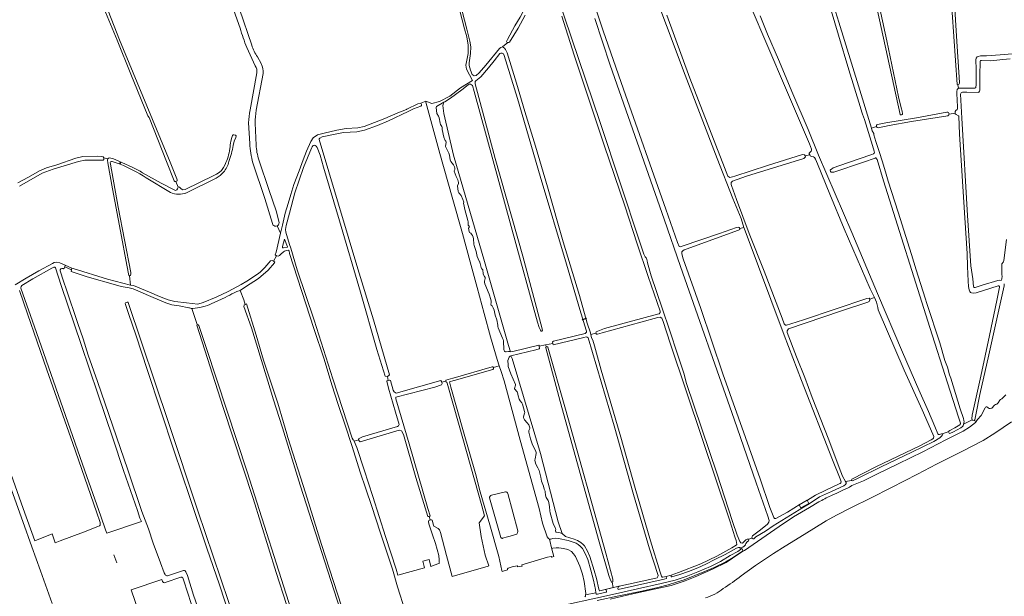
# Model space of a CAD drawing. Header units: metres. Extents: x 209813 to 223847, y 571801 to 587119.
# Tile 591 of 656: x 219607 to 220606, y 580251 to 580837. Entities that reach past the tile are written whole.
import ezdxf

# ---------------------------------------------------------------- set-up
doc = ezdxf.new("R2010")
doc.units = ezdxf.units.M
for name, color, linetype, lineweight in [('B-RO-GK-BESCHOEIING-G', 8, 'GK-BESCHOEIING', 0), ('B-RO-GR-GRAS-GV', 8, 'Continuous', 0), ('B-RO-KW-KUNSTWERK_DEK-GV', 8, 'Continuous', 0), ('B-RO-KW-KUNSTWERK_STUW-GV', 8, 'Continuous', 0), ('B-RO-OG-TERREIN_CULTUURSCHEIDING-GV', 8, 'Continuous', 0), ('B-RO-OG-TERREIN_ONBEGROEID-GV', 8, 'Continuous', 0), ('B-RO-OG-WATER_GREPPEL-GV', 8, 'Continuous', 0), ('B-RO-OG-WEG-GV', 8, 'Continuous', 0), ('B-RO-VH-ONVERHARD-GV', 8, 'Continuous', 0)]:
    doc.layers.add(name, color=color, linetype=linetype, lineweight=lineweight)
doc.linetypes.add('GK-BESCHOEIING', pattern='A,30,-5,[1,NLCS.shx,S=1,R=0,X=0,Y=0],-5', length=40)

msp = doc.modelspace()

# ---------------------------------------------------------------- linework, layer by layer
at = {"layer": 'B-RO-GK-BESCHOEIING-G', "flags": 128}
msp.add_lwpolyline([(219702.776, 580293.263), (219705.563, 580285.113)], dxfattribs=at)
at = {"layer": 'B-RO-GR-GRAS-GV', "flags": 128}
for points in [[(220559.16, 580770.489), (220558.541, 580770.85), (220551.727, 580868.685), (220549.151, 580911.344), (220547.221, 580942.258), (220543.3, 581007.913), (220541.123, 581036.824), (220541.213, 581037.223), (220541.666, 581037.549), (220542.356, 581037.573)], [(219830.894, 580828.094), (219819.408, 580860.526), (219808.588, 580893.143), (219802.196, 580911.846)], [(220180.148, 580882.704), (220199.292, 580825.156), (220219.717, 580765.961), (220262.745, 580644.366), (220274.574, 580610.425), (220276.526, 580606.421), (220277.435, 580606.071), (220279.549, 580606.663), (220317.313, 580619.598), (220334.694, 580625.683), (220336.292, 580625.871), (220337.226, 580625.544), (220337.967, 580624.632), (220342.14, 580625.676), (220339.164, 580634.73), (220330.962, 580655.103), (220315.099, 580695.775), (220282.52, 580780.22), (220244.731, 580881.483)], [(220554.034, 580881.345), (220557.862, 580819.95), (220560.901, 580772.962), (220560.863, 580772.014), (220560.377, 580770.715), (220559.16, 580770.489), (220559.869, 580766.957), (220575.277, 580767.054), (220576.374, 580767.133), (220577.445, 580767.715), (220577.918, 580770.763), (220577.674, 580786.379), (220577.584, 580795.98), (220577.836, 580797.666), (220578.707, 580798.903), (220579.985, 580799.365), (220582.3, 580799.788), (220588.196, 580799.883), (220602.042, 580800.854), (220614.465, 580801.896)], [(220047.709, 580870.551), (220048.552, 580870.614), (220049.317, 580870.412), (220049.952, 580869.566), (220053.444, 580855.913), (220060.958, 580827.02), (220063.816, 580814.955), (220064.874, 580809.135), (220064.557, 580802.15), (220063.393, 580792.836), (220063.393, 580789.979), (220064.557, 580785.322), (220066.356, 580780.983), (220068.155, 580779.607), (220070.378, 580779.925), (220073.553, 580782.676), (220080.22, 580790.296), (220094.084, 580807.335), (220095.354, 580808.5), (220097.069, 580808.95)], [(220102.535, 580813.326), (220101.493, 580813.897), (220101.175, 580814.638), (220102.128, 580816.437), (220109.748, 580830.301), (220114.933, 580839.086), (220117.371, 580843.653), (220123.921, 580858.773), (220130.385, 580876.339), (220131.126, 580877.715), (220132.29, 580878.138), (220133.281, 580877.798)], [(220358.566, 580840.597), (220366.183, 580821.81), (220377.106, 580796.295), (220391.678, 580761.403), (220407.198, 580724.968), (220417.927, 580699.212), (220451.677, 580620.62), (220477.796, 580558.476), (220503.154, 580498.832), (220519.756, 580460.816), (220529.569, 580438.595), (220535.919, 580423.308), (220539.066, 580415.885), (220539.585, 580415.255), (220540.468, 580415.326), (220542.489, 580416.049), (220543.526, 580416.009), (220550.017, 580418.434), (220550.181, 580418.726), (220550.944, 580419.28), (220556.146, 580422.262), (220561.065, 580425.213), (220561.672, 580425.703), (220561.952, 580426.085), (220562.055, 580426.575), (220562.028, 580426.993), (220559.824, 580433), (220548.7, 580467.926), (220530.749, 580523.961), (220483.824, 580672.958), (220477.259, 580694.52), (220476.776, 580695.474), (220476.351, 580696.002), (220475.98, 580696.214), (220475.681, 580696.226), (220475.191, 580696.104), (220463.441, 580691.94), (220433.519, 580681.853), (220431.813, 580681.645), (220430.483, 580681.674), (220429.832, 580682.593), (220429.765, 580683.674), (220430.25, 580684.386), (220430.872, 580684.956), (220432.816, 580686.078), (220447.174, 580691.221), (220471.985, 580699.655), (220473.472, 580700.417), (220474.353, 580701.126), (220474.477, 580701.69), (220474.26, 580703.269), (220472.719, 580708.839), (220464.509, 580735.233), (220462.312, 580740.631), (220461.919, 580742.862), (220460.224, 580748.315), (220448.695, 580785.748), (220438.075, 580820.86), (220423.241, 580871.423)], [(219871.905, 580619.974), (219873.924, 580627.828), (219876.655, 580640.146), (219879.565, 580649.946), (219882.21, 580659.195), (219885.423, 580669.354), (219890.742, 580683.081), (219894.74, 580694.387), (219898.256, 580703.067), (219902.624, 580712.927), (219905.016, 580716.797), (219909.322, 580719.623), (219916.227, 580721.345), (219929.075, 580724.493), (219938.542, 580726.039), (219950.264, 580726.975), (219956.791, 580728.315), (219962.623, 580730.64), (219977.78, 580736.331), (219990.955, 580741.989), (219999.493, 580745.509), (220000, 580745.816), (220011.147, 580751.226), (220014.072, 580751.951), (220019.246, 580754.052), (220025.467, 580751.42), (220033.064, 580753.408), (220043.642, 580759.048), (220054.369, 580767.347), (220066.532, 580775.028), (220060.527, 580786.559), (220059.875, 580790.472), (220062.191, 580802.367), (220062.118, 580810.663), (220060.961, 580819.376), (220058.646, 580827.515), (220056.258, 580836.436), (220049.965, 580860.592)], [(220152.591, 580861.662), (220196.064, 580732.17), (220216.916, 580669.849), (220236.255, 580611.819), (220240.562, 580598.599), (220242.003, 580595.876), (220242.739, 580594.846), (220243.515, 580593.15), (220243.896, 580591.615), (220244.133, 580589.54), (220248.087, 580576.384), (220259.191, 580543.733), (220266.867, 580520.657), (220274.652, 580496.864), (220281.134, 580477.78), (220283.774, 580467.032), (220314.492, 580376.101), (220330.604, 580326.878), (220335.217, 580313.098), (220337.908, 580306.57), (220339.105, 580305.258), (220340.517, 580305.004), (220344.058, 580308.258), (220345.453, 580309.214), (220346.592, 580309.21)], [(219694.396, 580851.686), (219708.382, 580816.277), (219759.669, 580691.923), (219766.614, 580674.857), (219766.932, 580673.984), (219766.892, 580673.111), (219766.297, 580672.555), (219765.671, 580672.39), (219767.835, 580666.473), (219768.7, 580666.734), (219769.674, 580666.273), (219771.066, 580664.839), (219772.807, 580663.689), (219775.074, 580664.25), (219803.966, 580678.322), (219806.808, 580679.766), (219809.457, 580681.54), (219811.738, 580683.627), (219813.958, 580686.675), (219815.51, 580689.617)], [(219835.74, 580848.971), (219830.313, 580847.183), (219842.542, 580810.718)], [(220263.764, 580841.141), (220287.349, 580777.39), (220322.251, 580686.671), (220325.828, 580677.731), (220327.646, 580676.509), (220330.439, 580676.903), (220332.804, 580677.768), (220365.99, 580688.659), (220401.621, 580699.58), (220403.565, 580699.539), (220404.111, 580698.366), (220408.857, 580699.461), (220408.322, 580700.562), (220408.247, 580701.144), (220410.32, 580702.96), (220410.771, 580703.997), (220410.731, 580705.035), (220408.696, 580710.525), (220384.445, 580767.572), (220348.401, 580851.46)], [(220433.311, 580850.333), (220438.299, 580834.188), (220458.546, 580769.501), (220471.624, 580726.576), (220476.715, 580728.256), (220476.542, 580728.881), (220476.578, 580729.443), (220476.994, 580729.862), (220477.671, 580730.075), (220486.13, 580731.776), (220517.14, 580737.094), (220547.956, 580742.624), (220549.136, 580742.613), (220549.716, 580742.287), (220550.17, 580741.707), (220550.387, 580740.837), (220556.383, 580741.852), (220556.365, 580742.541), (220556.564, 580743.23), (220557.217, 580744.281), (220558.576, 580745.278), (220558.963, 580746.186), (220559.018, 580748.299), (220558.192, 580761.787), (220558.209, 580763.624), (220558.376, 580765.726), (220559.869, 580766.957)], [(219765.671, 580672.39), (219765.027, 580672.158), (219764.471, 580672.277), (219763.995, 580672.952), (219756.097, 580692.597), (219738.344, 580737.258), (219737.151, 580739.112), (219719.887, 580781.38), (219705.864, 580815.974), (219692.371, 580848.452)], [(220119.917, 580841.212), (220112.892, 580828.178), (220104.169, 580813.774), (220103.437, 580813.333), (220102.535, 580813.326), (220097.069, 580808.95), (220098.953, 580807.653), (220100.223, 580806.489), (220101.916, 580803.102), (220111.335, 580772.093), (220119.696, 580743.518), (220130.597, 580708.064), (220142.645, 580666.79), (220158.53, 580611.053), (220175.274, 580556.439), (220183.064, 580528.589), (220186.496, 580518.564), (220186.63, 580516.826), (220191.864, 580518.2), (220192.221, 580519.773), (220200.664, 580522.851), (220254.398, 580537.476), (220256.062, 580538.064), (220257.019, 580539.278), (220256.963, 580540.656), (220244.901, 580575.723), (220233.682, 580608.972), (220221.181, 580647.427), (220200.26, 580709.253), (220182.292, 580763.022), (220169.759, 580800.766), (220157.142, 580840.294)], [(220346.592, 580309.21), (220350.586, 580309.929), (220350.264, 580311.101), (220350.679, 580312.274), (220358.884, 580318.696), (220366.012, 580324.393), (220367.518, 580326.449), (220367.733, 580328.144), (220366.224, 580332.287), (220354.42, 580366.268), (220332.138, 580431.027), (220277.648, 580585.886), (220261.21, 580634.138), (220206.299, 580790.474), (220190.619, 580837.962)], [(219846.203, 580789.912), (219837.628, 580808.469)], [(219848.264, 580798.766), (219852.069, 580791.989)], [(220148.227, 580507.85), (220147.752, 580509.611), (220148.825, 580510.25), (220180.992, 580518.032), (220182.375, 580519.227), (220182.441, 580520.149), (220182.092, 580521.351), (220175.411, 580542.294), (220162.117, 580588.305), (220135.403, 580677.558), (220112.205, 580756.521), (220098.933, 580800.42), (220097.991, 580802.124), (220096.774, 580802.488), (220095.405, 580802.645), (220094.457, 580802.143), (220088.689, 580794.791), (220082.955, 580787.676), (220075.069, 580778.618), (220070.162, 580774.549), (220069.393, 580773.801), (220069.215, 580771.461), (220072.927, 580757.699), (220089.742, 580695.822), (220117.629, 580596.411), (220137.442, 580522.797), (220137.71, 580520.864), (220137.258, 580520.315), (220136.432, 580520.4), (220135.567, 580521.199), (220134.198, 580523.966), (220132.522, 580529.332), (220128.077, 580545.239), (220111.652, 580605.769), (220068.337, 580763.673), (220066.505, 580769.782), (220064.578, 580771.222), (220063.361, 580771.064), (220062.289, 580770.449), (220055.723, 580765.364), (220044.211, 580756.899), (220038.4, 580753.298), (220037.488, 580752.897), (220036.504, 580749.406), (220037.632, 580741.256), (220047.286, 580699.13), (220078.755, 580590.932), (220103.203, 580505.677), (220105.297, 580499.398), (220107.718, 580499.482), (220133.929, 580505.98), (220134.146, 580505.798), (220134.433, 580505.07)], [(220612.445, 580796.817), (220604.85, 580796.236), (220592.65, 580794.966), (220583.152, 580795.201), (220582.264, 580795.038), (220581.793, 580794.44), (220581.558, 580779.612), (220581.432, 580764.966), (220581.07, 580763.914), (220580.599, 580763.153), (220579.928, 580762.645), (220568.327, 580763.025), (220563.777, 580763.025), (220562.472, 580762.3), (220561.977, 580760.953), (220563.178, 580736.587), (220568.977, 580637.872), (220572.317, 580586.615), (220574.446, 580573.4), (220575.208, 580565.751), (220575.39, 580564.99), (220575.68, 580564.718), (220576.695, 580564.681), (220583.981, 580567.165), (220599.806, 580571.861), (220601.981, 580571.988), (220603.123, 580571.862), (220603.914, 580573.023), (220604.031, 580576.491), (220603.759, 580577.234), (220603.831, 580587.911), (220604.012, 580588.599), (220605.607, 580590.593), (220605.897, 580592.225), (220608.759, 580613.27)], [(219840.884, 580744.989), (219847.725, 580782.603)], [(219854.026, 580781.831), (219847.027, 580744.653)], [(220014.072, 580751.951), (220014.843, 580750.668), (220014.898, 580749.488), (220014.211, 580748.875), (220006.594, 580745.98), (220001.427, 580743.445), (219981.444, 580733.896), (219970.318, 580729.14), (219956.866, 580724.319), (219949.121, 580722.89), (219942.471, 580722.49), (219935.817, 580721.921), (219929.079, 580720.549), (219913.961, 580717.522), (219911.523, 580716.416), (219911.133, 580715.668), (219911.101, 580714.952), (219950.163, 580583.684), (219966.268, 580531.87), (219982.241, 580476.106), (219981.57, 580475.168), (219980.401, 580474.348)], [(220093.864, 580484.931), (220091.796, 580491.375), (220084.832, 580514.66), (220078.486, 580538.322), (220071.523, 580564.596), (220064.311, 580590.722), (220056.506, 580619.417), (220046.099, 580656.237), (220033.424, 580700.626), (220019.149, 580753.015), (220018.988, 580753.95)], [(220037.488, 580752.897), (220030.091, 580748.517), (220029.705, 580747.578), (220030.46, 580741.342), (220032.074, 580738.813), (220032.822, 580736.852), (220033.764, 580731.448), (220034.227, 580730.304), (220035.446, 580728.285), (220035.749, 580727.577), (220035.853, 580726.834), (220035.841, 580725.058), (220037.602, 580717.494), (220038.597, 580714.517), (220039.045, 580713.88), (220039.622, 580713.35), (220039.887, 580712.407), (220039.901, 580711.755), (220039.389, 580708.262), (220039.386, 580707.918), (220042.62, 580701.086), (220043.332, 580699.216), (220043.952, 580694.394), (220044.521, 580692.742), (220047.304, 580689.1), (220048.252, 580687.319), (220048.768, 580685.903), (220048.742, 580684.617), (220048.116, 580683.172), (220048.058, 580682.665), (220049.98, 580677.454), (220051.661, 580674.146), (220052.158, 580672.567), (220052.294, 580671.262), (220052.288, 580670.338), (220051.528, 580667.808), (220052.07, 580662.08), (220052.714, 580660.826), (220054.96, 580658.149), (220056.781, 580654.152), (220057.704, 580651.157), (220057.571, 580650.343), (220059.332, 580642.651), (220059.713, 580640.058), (220062, 580632.581), (220062.228, 580631.366), (220062.133, 580628.07), (220063.212, 580626.849), (220063.443, 580626.177), (220063.314, 580625.78), (220062.803, 580625.24), (220062.673, 580624.769), (220063.284, 580621.36), (220063.515, 580620.634), (220064.796, 580619.865), (220065.695, 580618.917), (220066.591, 580617.426), (220067.268, 580615.664), (220067.692, 580614.104), (220068.11, 580608.721), (220068.354, 580607.379), (220070.234, 580601.227), (220071.214, 580596.185), (220073.374, 580591.262), (220073.841, 580590.661), (220074.237, 580590.278), (220075.824, 580583.765), (220076.003, 580583.474), (220076.778, 580582.907), (220076.957, 580582.652), (220077.509, 580578.374), (220077.597, 580578.029), (220078.941, 580575.793), (220079.423, 580574.793), (220079.417, 580573.924), (220078.836, 580570.921), (220078.793, 580569.961), (220079.236, 580568.455), (220083.621, 580557.757), (220085.325, 580552.493), (220085.55, 580550.898), (220085.577, 580549.43), (220085.363, 580547.276), (220085.577, 580546.768), (220086.441, 580545.911), (220087.679, 580544.055), (220088.46, 580541.713), (220089.549, 580536.58), (220091.364, 580531.713), (220092.433, 580526.272), (220092.406, 580524.932), (220092.634, 580523.808), (220097.164, 580513.091), (220097.844, 580511.764), (220098.215, 580510.367), (220098.571, 580501.236), (220098.98, 580500.146), (220099.52, 580499.581), (220100.025, 580499.306), (220100.732, 580499.356), (220103.307, 580499.755), (220104.176, 580499.75), (220105.297, 580499.398)], [(220471.624, 580726.576), (220471.845, 580724.911), (220472.195, 580723.742), (220473.809, 580721.176), (220473.929, 580719.607), (220476.091, 580712.776), (220477.58, 580707.71), (220479.5, 580702.68), (220482.845, 580692.241), (220486.319, 580679.8), (220488.585, 580672.546), (220498.702, 580641.291), (220512.221, 580598.22), (220516.914, 580582.662), (220525.892, 580553.728), (220527.64, 580548.373), (220540.849, 580508.347), (220546.015, 580490.35), (220548.7, 580483.84), (220550.859, 580475.996), (220552.141, 580472.448), (220561.643, 580441.3), (220564.986, 580431.59), (220565.396, 580429.634), (220565.49, 580428.106), (220565.06, 580425.836), (220573.681, 580430.207), (220573.481, 580431.113), (220573.771, 580435.137), (220582.595, 580474.654), (220591.275, 580515.82), (220598.649, 580551.312), (220601.53, 580564.998), (220601.512, 580565.542), (220601.313, 580566.013), (220600.896, 580566.43), (220600.207, 580566.485), (220577.858, 580559.377), (220575.048, 580558.851), (220573.018, 580559.069), (220571.985, 580559.685), (220571.35, 580560.682), (220570.806, 580562.204), (220570.171, 580565.558), (220569.537, 580570.996), (220568.973, 580585.823), (220568.699, 580599.128), (220566.29, 580635.526), (220560.987, 580720.43), (220560.123, 580738.503), (220559.737, 580739.007), (220557.38, 580740.239), (220556.637, 580741.037), (220556.383, 580741.852)], [(220550.387, 580740.837), (220549.988, 580739.912), (220549.176, 580739.148), (220512.26, 580733.164), (220489.647, 580729.046), (220478.227, 580726.906), (220477.212, 580727.069), (220476.904, 580727.576), (220476.715, 580728.256)], [(219840.49, 580710.843), (219839.422, 580731.901)], [(219845.899, 580731.567), (219846.976, 580709.303)], [(219821.319, 580713.153), (219822.281, 580716.942), (219823.173, 580718.959), (219823.735, 580719.582), (219824.569, 580719.669), (219825.983, 580719.457), (219826.878, 580718.726), (219826.43, 580717.005), (219824.781, 580713.139), (219823.694, 580708.823)], [(219951.144, 580409.834), (219951.041, 580410.259), (219951.005, 580411.02), (219954.985, 580412.973), (219990.405, 580423.565), (219991.564, 580424.267), (219991.972, 580424.871), (219992.149, 580425.642), (219988.483, 580438.066), (219981.472, 580462.293), (219979.8, 580469.658), (219979.801, 580469.857), (219980.219, 580470.017), (219980.998, 580470.216), (219980.401, 580474.348), (219978.081, 580474.528), (219969.681, 580501.65), (219952.84, 580559.825), (219931.576, 580632.304), (219915.389, 580686.871), (219911.959, 580698.947), (219909.056, 580706.826), (219908.016, 580708.09), (219906.958, 580708.945), (219905.908, 580709.113), (219904.917, 580709.002), (219903.998, 580707.645), (219903.367, 580706.011), (219895.052, 580686.403), (219886.39, 580660.647), (219880.935, 580640.295), (219877.592, 580627.715), (219876.938, 580623.446), (219877.137, 580620.913), (219881.064, 580608.166), (219882.412, 580604.428), (219888.814, 580582.548), (219905.887, 580531.525), (219924.939, 580471.872), (219944.492, 580411.768), (219945.6, 580410.057), (219946.169, 580409.533), (219946.691, 580408.412)], [(220474.464, 580554.608), (220474.158, 580555.33), (220470.14, 580563.188), (220444, 580624.223), (220429.386, 580659.347), (220416.897, 580690.274), (220414.748, 580695.063), (220413.815, 580696.701), (220412.725, 580697.393), (220410.596, 580697.856), (220409.458, 580698.228), (220408.857, 580699.461)], [(219605.157, 580671.074), (219615.933, 580676.839), (219627.147, 580683.204), (219634.388, 580686.019), (219644.872, 580689.319), (219664.16, 580696.141), (219671.023, 580697.574), (219686.106, 580697.894), (219690.414, 580697.759), (219691.847, 580697.341), (219692.369, 580696.321)], [(219660.031, 580584.39), (219661.272, 580583.961), (219696.159, 580573.221), (219719.652, 580567.062), (219718.628, 580576.515), (219717.714, 580576.831), (219715.65, 580587.229), (219709.221, 580621.836), (219701.125, 580664.858), (219696.442, 580691.29), (219696.163, 580693.95), (219696.204, 580694.624), (219696.67, 580695.434), (219692.369, 580696.321), (219692.387, 580694.633), (219691.725, 580693.971), (219685.111, 580694.104), (219673.204, 580693.971), (219666.722, 580692.781), (219640.925, 580684.843), (219629.813, 580680.61), (219606.794, 580667.513)], [(219696.67, 580695.434), (219697.35, 580696.12), (219698.313, 580696.18), (219702.182, 580695.231), (219710.85, 580691.726), (219721.34, 580686.72)], [(219708.878, 580689.947), (219703.115, 580692.065), (219700.921, 580692.685), (219700.106, 580692.655), (219699.356, 580692.335), (219698.938, 580691.527), (219699.073, 580689.847), (219706.964, 580646.158), (219719.882, 580579.844), (219719.963, 580578.609), (219719.93, 580577.874), (219719.678, 580577.268), (219719.22, 580576.798), (219718.628, 580576.515)], [(219863.592, 580629.667), (219855.991, 580655.014), (219843.857, 580691.371)], [(219849.741, 580694.424), (219860.112, 580663.319), (219867.214, 580642.618), (219870.263, 580630.774)], [(220404.111, 580698.366), (220404.58, 580697.357), (220402.933, 580695.582), (220344.847, 580677.597), (220330.369, 580672.755), (220329.015, 580671.157), (220329.149, 580669.419), (220329.427, 580668.244), (220334.686, 580654.055), (220347.58, 580619.543), (220362.763, 580581.156), (220380.891, 580533.476), (220382.982, 580527.83), (220384.172, 580526.352), (220385.329, 580526.252), (220389.755, 580527.592), (220402.714, 580531.886), (220466.683, 580553.493), (220469.206, 580553.686), (220469.724, 580552.796)], [(219731.871, 580681.222), (219750.709, 580670.66), (219763.05, 580664.053), (219765.2, 580663.284), (219766.566, 580663.802), (219767.179, 580664.698), (219767.436, 580665.954), (219767.835, 580666.473)], [(219759.98, 580661.257), (219735.597, 580676.173)], [(219806.539, 580675.807), (219775.548, 580660.581)], [(219867.708, 580596.891), (219866.467, 580597.714), (219867.448, 580600.595), (219871.905, 580619.974), (219868.317, 580627.231)], [(220337.967, 580624.632), (220337.949, 580623.708), (220336.624, 580622.748), (220309.423, 580613.055), (220284.546, 580603.872), (220281.462, 580602.827), (220280.168, 580602.032), (220279.163, 580600.797), (220279.246, 580598.991), (220280.452, 580593.717), (220298.289, 580543.299), (220320.759, 580476.942), (220343.634, 580412.18), (220358.524, 580370.484), (220368.295, 580341.358), (220372.555, 580331.017), (220373.227, 580330.183), (220374.453, 580329.995), (220386.312, 580336.612), (220399.277, 580344.679), (220406.736, 580348.804), (220414.84, 580353.768), (220425.205, 580358.865), (220438.831, 580365.111), (220439.754, 580365.577), (220440.501, 580366.281), (220440.805, 580367.137), (220440.549, 580368.325), (220439.915, 580370.256), (220432.033, 580389.735), (220400.381, 580470.285), (220383.025, 580516.323), (220343.317, 580622.3), (220342.14, 580625.676)], [(219998.459, 580236.217), (219990.49, 580260.787), (219985.303, 580278.544), (219980.413, 580293.697), (219972.755, 580316.099), (219964.481, 580342.24), (219958.352, 580360.042), (219952.61, 580377.214), (219944.573, 580403.231), (219937.023, 580425.688), (219930.148, 580445.727), (219923.89, 580465.627), (219915.934, 580492.022), (219905.664, 580522.996), (219880.957, 580599.062), (219880.397, 580601.863), (219879.497, 580602.426), (219877.731, 580602.175), (219875.66, 580601.51), (219874.661, 580600.939), (219871.948, 580598.667), (219870.617, 580597.184), (219869.252, 580596.469), (219867.708, 580596.891), (219864.574, 580591.419), (219865.761, 580590.776), (219865.927, 580590.434), (219865.939, 580590.247), (219865.582, 580589.659), (219859.361, 580582.257), (219849.576, 580573.69), (219836.251, 580565.364), (219830.829, 580561.665)], [(219602.62, 580567.226), (219613.733, 580573.973), (219626.512, 580581.435), (219640.389, 580588.966), (219641.99, 580589.928), (219644.213, 580590.245), (219647.705, 580589.61), (219653.314, 580587.235)], [(219719.652, 580567.062), (219722.587, 580566.708), (219738.933, 580559.749), (219749.124, 580555.338), (219757.656, 580552.15), (219764.532, 580550.458), (219776.343, 580549.098), (219787.791, 580547.858), (219793.196, 580549.423), (219806.494, 580554.851), (219818.656, 580560.481), (219831.751, 580567.626), (219837.53, 580571.16), (219848.346, 580578.19), (219851.143, 580580.253), (219855.962, 580584.862), (219859.949, 580589.608), (219861.51, 580591.804), (219863.154, 580592.237), (219864.574, 580591.419)], [(219608.126, 580564.365), (219608.19, 580564.017), (219623.982, 580519.112), (219673.257, 580378.612), (219689.306, 580332.451), (219694.257, 580318.362), (219695.393, 580315.012), (219730.632, 580326.913), (219729.122, 580330.27), (219726.516, 580338.231), (219712.534, 580378.655), (219701.767, 580411.52), (219686.508, 580456.787), (219669.446, 580506.604), (219649.246, 580566.629), (219643.409, 580584.775)], [(219641.829, 580585.327), (219639.843, 580584.275), (219620.43, 580573.502), (219609.213, 580566.705)], [(219648.174, 580581.488), (219651.648, 580571.036), (219654.637, 580562.159), (219658.621, 580550.183), (219661.533, 580541.265), (219666.041, 580528.151), (219671.517, 580512.401), (219676.649, 580496.037), (219685.981, 580469.225), (219716.671, 580379.313), (219730.974, 580337.145), (219737.789, 580319.494), (219742.63, 580304.962), (219749.933, 580285.006), (219753.846, 580274.899), (219754.725, 580273.058)], [(219652.788, 580585.623), (219652.216, 580583.994)], [(219778.718, 580544.153), (219768.908, 580546.174), (219761.588, 580547.098), (219755.27, 580549.135), (219740.314, 580555.412), (219722.157, 580563.396), (219718.064, 580564.336), (219709.974, 580565.539), (219704.436, 580567.421), (219675.492, 580575.479), (219659.278, 580580.912), (219659.645, 580582.608)], [(219588.075, 580404.596), (219610.569, 580340.228), (219622.381, 580307.443), (219640.119, 580314.538), (219642.955, 580305.322), (219648.112, 580307.505), (219671.816, 580316.242), (219686.429, 580321.948), (219687.93, 580322.496), (219688.73, 580323.211), (219688.821, 580326.145), (219684.971, 580336.852), (219660.931, 580406.042), (219634.495, 580481.195), (219614.944, 580537.968), (219606.777, 580561.437)], [(219834.599, 580545.36), (219834.895, 580546.762), (219835.754, 580547.525), (219834.524, 580552.279), (219830.829, 580561.665), (219829.927, 580561.255)], [(220606.382, 580568.343), (220606.135, 580566.486), (220590.593, 580496.171), (220581.666, 580456.017), (220577.389, 580435.286), (220576.454, 580430.228), (220575.825, 580429.493), (220577.849, 580428.646), (220579.21, 580430.628), (220582.83, 580434.67), (220586.854, 580442.388), (220587.443, 580442.959), (220587.939, 580443.35), (220588.684, 580443.429), (220589.297, 580443.202), (220590.371, 580442.241), (220591.072, 580441.885), (220591.853, 580441.909), (220593.654, 580442.225), (220596.294, 580445.085), (220597.519, 580445.719), (220598.889, 580446.278), (220599.977, 580447.385), (220601.746, 580450.241), (220602.39, 580450.793), (220604.001, 580451.711), (220607.911, 580455.748)], [(219838.008, 580176.661), (219809.807, 580262.67), (219796.947, 580299.784), (219779.475, 580352.215), (219763.814, 580398.479), (219749.942, 580440.375), (219736.74, 580480.438), (219724.803, 580516.476), (219717.768, 580537.233), (219714.264, 580548.287), (219714.452, 580549.057), (219715.152, 580549.533), (219716.047, 580549.757), (219716.718, 580549.673), (219717.176, 580549.293), (219758.062, 580427.378), (219787.966, 580337.861), (219818.936, 580245.709), (219840.783, 580177.788)], [(219815.674, 580554.554), (219804.43, 580549.301)], [(219795.372, 580545.632), (219790.016, 580544.276), (219782.844, 580543.284), (219781.948, 580543.318), (219785.129, 580533.232), (219787.308, 580526.932), (219788.091, 580526.809), (219788.931, 580526.216), (219796.582, 580502.572), (219837.983, 580377.564), (219884.994, 580229.953), (219895.347, 580198.385)], [(219938.699, 580216.785), (219935.366, 580228.102), (219891.73, 580363.912), (219873.752, 580422.14), (219864.448, 580451.732), (219862.579, 580457.451), (219842.215, 580523.68), (219834.599, 580545.36)], [(219835.754, 580547.525), (219836.661, 580547.764), (219837.413, 580548.047), (219847.21, 580516.148), (219854.666, 580490.888), (219869.108, 580447.066), (219874.901, 580427.484), (219878.188, 580415.912), (219879.251, 580412.163), (219897.18, 580355.977), (219913.436, 580303.686), (219933.84, 580240.911), (219940.841, 580217.448)], [(220186.63, 580516.826), (220187.352, 580513.424), (220188.668, 580511.063), (220190.525, 580505.499), (220192.456, 580497.914), (220197.128, 580480.763), (220217.068, 580412.506), (220231.744, 580360.928), (220247.258, 580307.437), (220257.258, 580275.525), (220258.474, 580271.508), (220259.186, 580270.479), (220259.778, 580270.452), (220263.177, 580271.127), (220268.366, 580272.551), (220275.611, 580275.351), (220298.228, 580283.878), (220314.513, 580291.935), (220329.764, 580300.181), (220334.343, 580302.795), (220334.754, 580303.488), (220334.348, 580307.587), (220333.002, 580311.349), (220327.769, 580327.648), (220299.571, 580411.417), (220267.261, 580507.995), (220260.176, 580529.977), (220259.623, 580531.9), (220258.792, 580533.432), (220257.152, 580534.409), (220254.728, 580534.306), (220237.543, 580529.398), (220198.081, 580518.746), (220193.525, 580517.175), (220192.58, 580517.242), (220191.864, 580518.2)], [(219893.158, 580197.449), (219888.427, 580210.083), (219867.28, 580275.265), (219843.93, 580350.391), (219813.686, 580442.866), (219786.924, 580526.462), (219787.308, 580526.932)], [(220140.605, 580506.314), (220134.433, 580505.07), (220134.603, 580502.819), (220134.31, 580502.276), (220131.037, 580501.203), (220105.622, 580495.277), (220106.787, 580492.468), (220135.753, 580396.138), (220153.557, 580326.781), (220157.502, 580314.826), (220160.944, 580311.653), (220169.948, 580309.148), (220173.326, 580307.767), (220176.427, 580305.682), (220179.076, 580303.527), (220180.154, 580302.27), (220183.36, 580296.76), (220185.751, 580291.347), (220190.168, 580277.171), (220192.325, 580269.241), (220194.86, 580258.176), (220195.466, 580256.741), (220195.863, 580256.518), (220209.531, 580259.881)], [(220208.285, 580265.265), (220207.959, 580265.039), (220206.576, 580267.474), (220205.136, 580272.308), (220195.276, 580306.254), (220155.482, 580448.767), (220140.938, 580503.257), (220140.873, 580503.9), (220141.585, 580504.437)], [(220105.622, 580495.277), (220104.933, 580494.91), (220103.804, 580493.885), (220102.44, 580490.344), (220102.413, 580489.095), (220102.766, 580487.589), (220102.867, 580486.538), (220102.799, 580484.365), (220105.648, 580477.028), (220110.268, 580466.22), (220110.371, 580465.332), (220109.39, 580462.114), (220109.406, 580461.842), (220111.94, 580458.801), (220112.224, 580457.984), (220113.034, 580454.464), (220114.01, 580451.343), (220114.994, 580449.543), (220116.647, 580447.485), (220117.524, 580446.012), (220119.56, 580438.772), (220119.607, 580437.684), (220119.548, 580436.978), (220118.753, 580434.538), (220118.507, 580432.928), (220118.643, 580431.695), (220119.341, 580430.368), (220122.272, 580427.197), (220123.653, 580425.033), (220124.527, 580423.035), (220124.774, 580422), (220124.788, 580421.421), (220123.924, 580419.452), (220123.81, 580418.62), (220123.913, 580417.84), (220125.444, 580411.019), (220127.413, 580404.739), (220130.492, 580399.267), (220131.274, 580396.979), (220131.268, 580396.092), (220130.092, 580390.756), (220129.992, 580389.344), (220130.288, 580387.531), (220130.869, 580385.1), (220132.909, 580381.355), (220134.232, 580378.738), (220134.587, 580377.54), (220135.819, 580372.152), (220136.571, 580368.054), (220137.869, 580364.477), (220138.818, 580362.804), (220139.306, 580359.812), (220139.573, 580359.104), (220140.289, 580357.795), (220140.518, 580356.816), (220140.681, 580354.116), (220141.014, 580352.447), (220141.442, 580351.376), (220143.322, 580348.157), (220143.945, 580346.432), (220144.912, 580341.988), (220145.155, 580337.766), (220145.432, 580335.772), (220148.404, 580325.029), (220151.033, 580319.922), (220151.318, 580319.25), (220151.001, 580317.821), (220151.032, 580317.06), (220151.263, 580316.407), (220151.659, 580316.005), (220155.604, 580315.49), (220157.502, 580314.826)], [(220039.567, 580469.493), (220039.402, 580470.414), (220046.635, 580472.433), (220047.05, 580472.698), (220086.694, 580484.134), (220087.191, 580484.112), (220087.712, 580483.723), (220087.97, 580483.281)], [(220144.62, 580309.099), (220143.718, 580309.721), (220142.462, 580311.432), (220137.698, 580325.157), (220134.428, 580340.031), (220115.108, 580409.46), (220098.612, 580469.892), (220095.612, 580479.485), (220093.864, 580484.931), (220087.97, 580483.281), (220088.091, 580482.826), (220088.074, 580482.331), (220087.879, 580481.988), (220087.235, 580481.356), (220047.937, 580470.309), (220047.531, 580470.233), (220043.3, 580468.767), (220044.594, 580463.583), (220057.622, 580417.987), (220069.519, 580375.692), (220074.318, 580357.136), (220084.104, 580323.668), (220093.233, 580291.392), (220096.458, 580277.344), (220096.75, 580276.245), (220102.049, 580277.937), (220102.037, 580278.408), (220102.07, 580278.834), (220102.148, 580279.001), (220102.393, 580279.334), (220102.776, 580279.636), (220106.953, 580280.871), (220111.814, 580281.95), (220112.163, 580281.887), (220112.299, 580281.718), (220112.447, 580281.032), (220117.078, 580281.731), (220116.747, 580282.556), (220116.765, 580282.876), (220116.979, 580283.057), (220119.037, 580283.728), (220142.727, 580290.616), (220146.551, 580291.412), (220146.961, 580291.242), (220147.293, 580290.814), (220149.107, 580291.3), (220147.066, 580298.989)], [(219980.998, 580470.216), (219982.36, 580470.565), (219982.74, 580470.562), (219983.419, 580470.116), (219986.28, 580460.363), (219987.177, 580458.557), (219989.322, 580457.451), (220034.654, 580470.323), (220035.669, 580468.491)], [(220023.67, 580328.804), (220025.046, 580328.74), (220025.641, 580328.247), (220027.075, 580323.347), (220027.467, 580322.367), (220031.647, 580319.873), (220032.986, 580318.531), (220034.183, 580315.653), (220040.267, 580292.585), (220045.889, 580271.087), (220082.533, 580281.671), (220083.063, 580281.935), (220079.491, 580292.651), (220075.522, 580311.701), (220073.405, 580325.724), (220078.722, 580332.652), (220076.014, 580342.873), (220053.084, 580424.599), (220040.978, 580467.52), (220040.566, 580468.369), (220039.761, 580468.405), (220039.567, 580469.493), (220035.669, 580468.491), (220035.736, 580466.986), (220035.068, 580465.737), (220028.497, 580463.295), (219988.925, 580453.34), (219988.697, 580453.174), (219988.665, 580452.728), (219988.934, 580451.465), (220002.477, 580405.727), (220021.455, 580340.313), (220023.548, 580332.807), (220023.332, 580332.483), (220022.553, 580332.226)], [(220613.687, 580428.173), (220596.818, 580416.634), (220584.988, 580409.32), (220563.213, 580397.999), (220551.151, 580392.027), (220537.399, 580385.057), (220518.423, 580374.919), (220491.98, 580361.371), (220470.679, 580350.633), (220451.354, 580341.118), (220436.045, 580333.328), (220425.428, 580327.689), (220403.091, 580313.705), (220384.086, 580302.051), (220371.994, 580294.459), (220353.98, 580282.17), (220339.408, 580271.859)], [(219639.928, 580243.769), (219628.056, 580277.042), (219619.313, 580301.188), (219610.192, 580326.977), (219596.962, 580363.947)], [(220095.416, 580310.809), (220084.02, 580350.909)], [(220085.986, 580353.677), (220100.042, 580356.999)], [(220102.419, 580355.348), (220112.488, 580317.418)], [(220111.49, 580314.129), (220104.772, 580311.981), (220102.207, 580311.418), (220097.144, 580309.91)], [(219757.051, 580271.731), (219762.085, 580273.362), (219772.354, 580277.029)], [(219775.802, 580276.042), (219777.265, 580272.255), (219783.557, 580252.304), (219789.765, 580233.776), (219797.708, 580210.459), (219805.533, 580184.403), (219813.981, 580158.962), (219815.549, 580154.009), (219815.995, 580153.575), (219820.85, 580155.193), (219840.387, 580162.77), (219844.965, 580164.603), (219849.089, 580165.788), (219896.857, 580183.272), (219899.463, 580184.075)]]:
    msp.add_lwpolyline(points, dxfattribs=at)
for points in [[(220500.968, 580740.017), (220500.632, 580740.144), (220500.511, 580740.283), (220474.985, 580858.39), (220463.275, 580915.185), (220439.688, 581024.708), (220439.814, 581025.143), (220440.376, 581025.469), (220441.862, 581025.614), (220442.442, 581025.451), (220442.928, 581025.088), (220466.341, 580915.154), (220469.561, 580897.342), (220472.345, 580884.191), (220487.244, 580815.259), (220499.019, 580758.427), (220501.838, 580746.989), (220502.696, 580743.66), (220502.987, 580741.026), (220502.952, 580740.643), (220502.72, 580740.4), (220502.093, 580740.144), (220501.734, 580740.063)], [(219660.031, 580584.39), (219653.314, 580587.235), (219652.788, 580585.623), (219659.645, 580582.608)], [(220445.287, 580367.7), (220451.367, 580368.671), (220451.528, 580370.121), (220476.083, 580382.431), (220520.484, 580403.923), (220532.064, 580409.951), (220533.821, 580410.942), (220534.479, 580411.618), (220534.673, 580413.394), (220533.952, 580415.534), (220522.948, 580440.284), (220504.707, 580480.596), (220478.481, 580541.987), (220478.058, 580544.332), (220476.565, 580549.649), (220474.464, 580554.608), (220469.724, 580552.796), (220470.042, 580552.248), (220469.271, 580550.433), (220467.999, 580549.59), (220440.188, 580540.565), (220387.473, 580522.809), (220385.833, 580520.654), (220385.939, 580518.823), (220395.501, 580494.062), (220403.873, 580473.098), (220411.334, 580452.883), (220428.157, 580409.858), (220438.688, 580381.912), (220442.28, 580372.931)], [(220184.125, 580513.406), (220183.047, 580514.214), (220181.893, 580514.386), (220179.618, 580513.92), (220148.645, 580506.297), (220148.227, 580507.85), (220140.605, 580506.314), (220141.585, 580504.437), (220142.703, 580504.505), (220143.107, 580503.988), (220161.079, 580440.968), (220201.997, 580294.987), (220209.206, 580268.445), (220209.188, 580267.023), (220208.89, 580265.684), (220208.285, 580265.265), (220209.531, 580259.881), (220217.109, 580261.774), (220243.696, 580267.368), (220254.01, 580269.862), (220254.873, 580271.103), (220254.951, 580272.286), (220254.805, 580273.241), (220246.122, 580299.187), (220230.119, 580354.431), (220210.252, 580424.275)], [(219994.59, 580419.214), (219992.065, 580419.635), (219952.721, 580408.063), (219951.321, 580409.108), (219951.144, 580409.834), (219946.691, 580408.412), (219949.349, 580402.295), (219956.59, 580379.57), (219965.338, 580352.46), (219978.286, 580311.849), (219989.177, 580278.687), (219990.844, 580272.609), (220017.9, 580279.784), (220016.278, 580286.797), (220022.714, 580288.285), (220024.307, 580281.398), (220033.068, 580284.618), (220032.753, 580285.398), (220032.811, 580285.636), (220032.97, 580288.072), (220032.602, 580292.478), (220029.218, 580304.755), (220026.085, 580313.338), (220022.375, 580324.755), (220022.065, 580327.112), (220022.234, 580328.107), (220023.67, 580328.804), (220022.553, 580332.226), (220021.771, 580331.968), (220021.427, 580331.934), (220021.169, 580332.069), (220009.254, 580371.803), (219996.704, 580415.408)], [(220181.564, 580253.967), (220181.35, 580252.43), (220191.873, 580254.618), (220191.63, 580257.998), (220189.356, 580267.487), (220186.797, 580277.629), (220183.697, 580288.3), (220180.663, 580295.13), (220178.102, 580299.495), (220175.962, 580301.827), (220173.818, 580303.544), (220171.689, 580304.88), (220163.846, 580307.595), (220154.025, 580309.797), (220151.291, 580309.978), (220148.282, 580309.6), (220146.105, 580309.125), (220144.62, 580309.099), (220147.066, 580298.989), (220147.196, 580299.423), (220148.069, 580299.924), (220151.513, 580300.264), (220154.102, 580300.192), (220158.844, 580299.618), (220163.329, 580298.501), (220167.082, 580296.357), (220169.133, 580294.17), (220171.162, 580291.53), (220175.716, 580281.737), (220178.196, 580273.371), (220180.05, 580266.041)], [(219751.439, 580268.067), (219720.261, 580257.502), (219762.601, 580134.367), (219764.266, 580134.246), (219764.551, 580134.701), (219771.703, 580138.083), (219792.866, 580146.489), (219811.232, 580152.37), (219812.022, 580152.939), (219812.182, 580153.212), (219812.031, 580153.898), (219794.534, 580203.403), (219780.962, 580243.844), (219773.553, 580266.718), (219772.565, 580269.658), (219772.071, 580270.178), (219771.689, 580270.392), (219771.345, 580270.425), (219770.748, 580270.328), (219754.694, 580264.995), (219753.791, 580264.859), (219753.119, 580265.088), (219752.516, 580265.643), (219752.114, 580266.091)]]:
    msp.add_lwpolyline(points, close=True, dxfattribs=at)
at = {"layer": 'B-RO-GR-GRAS-GV'}
for points in [[(219837.628, 580808.469, -0.0313827), (219830.894, 580828.094)], [(219842.542, 580810.718, 0.0492129), (219848.264, 580798.766)], [(219847.725, 580782.603, 0.1882192), (219846.203, 580789.912)], [(219852.069, 580791.989, -0.1369001), (219854.026, 580781.831)], [(219839.422, 580731.901, -0.0513695), (219840.884, 580744.989)], [(219847.027, 580744.653, 0.0346731), (219845.899, 580731.567)], [(219823.694, 580708.823, -0.045439), (219819.453, 580692.617)], [(219820.474, 580705.68, -0.0221145), (219821.319, 580713.153)], [(219843.857, 580691.371, -0.0638272), (219840.49, 580710.843)], [(219846.976, 580709.303, 0.0605499), (219849.741, 580694.424)], [(219815.51, 580689.617, 0.071359), (219820.474, 580705.68)], [(219735.597, 580676.173, 0.0333431), (219708.878, 580689.947)], [(219819.453, 580692.617, -0.1113463), (219813.799, 580681.708)], [(219721.34, 580686.72, -0.0129855), (219731.871, 580681.222)], [(219813.799, 580681.708, -0.0780099), (219806.539, 580675.807)], [(219643.409, 580584.775, 0.2860929), (219641.829, 580585.327)], [(219648.849, 580583.44, 0.2962682), (219648.174, 580581.488)], [(219651.108, 580583.829, 0.1634546), (219648.849, 580583.44)], [(219652.216, 580583.994, -0.298567), (219651.108, 580583.829)], [(219609.213, 580566.705, 0.1411658), (219608.126, 580564.365)], [(219824.81, 580559.319, 0.0157159), (219815.674, 580554.554)], [(219829.927, 580561.255, 0.0759681), (219824.81, 580559.319)], [(219804.43, 580549.301, -0.0097468), (219795.372, 580545.632)], [(219781.948, 580543.318, -0.0857879), (219778.718, 580544.153)], [(220084.02, 580350.909, -0.4368975), (220085.986, 580353.677)], [(220100.042, 580356.999, -0.4185751), (220102.419, 580355.348)], [(220097.144, 580309.91, -0.4165472), (220095.416, 580310.809)], [(220112.488, 580317.418, -0.2426995), (220111.49, 580314.129)], [(219754.725, 580273.058, 0.3502087), (219757.051, 580271.731)], [(219772.354, 580277.029, -0.3952891), (219775.802, 580276.042)], [(220339.408, 580271.859, -0.0246391), (220321.041, 580258.886)], [(220321.041, 580258.886, -0.1091978), (220303.118, 580249.576)]]:
    msp.add_lwpolyline(points, format="xyb", dxfattribs=at)
for centre, radius, start, end in [((219768.605, 580680.295), 20.9, 245.626305, 292.208476), ((219866.914, 580630.309), 3.383, 190.945478, 6.692989)]:
    msp.add_arc(centre, radius, start, end, dxfattribs=at)
at = {"layer": 'B-RO-KW-KUNSTWERK_DEK-GV', "flags": 128}
msp.add_lwpolyline([(220178.749, 580531.831), (220182.192, 580533.011), (220181.948, 580533.656), (220178.05, 580532.15), (220178.22, 580531.65)], close=True, dxfattribs=at)
at = {"layer": 'B-RO-KW-KUNSTWERK_STUW-GV', "flags": 128}
msp.add_lwpolyline([(219708.477, 580690.12), (219708.878, 580689.947), (219709.761, 580691.95), (219709.374, 580692.093)], close=True, dxfattribs=at)
at = {"layer": 'B-RO-OG-TERREIN_CULTUURSCHEIDING-GV', "flags": 128}
msp.add_lwpolyline([(219875.954, 580613.738), (219875.811, 580613.61), (219873.965, 580606.153), (219873.904, 580605.067), (219874.136, 580604.934), (219874.764, 580604.909), (219878.533, 580605.474), (219878.784, 580605.676), (219878.817, 580605.948)], close=True, dxfattribs=at)
at = {"layer": 'B-RO-OG-TERREIN_ONBEGROEID-GV', "flags": 128}
msp.add_lwpolyline([(220406.32, 580348.559), (220398.19, 580344.068), (220399.826, 580340.994), (220408.117, 580345.407)], close=True, dxfattribs=at)
at = {"layer": 'B-RO-OG-WATER_GREPPEL-GV', "flags": 128}
msp.add_lwpolyline([(220500.511, 580740.283), (220500.632, 580740.144), (220500.968, 580740.017), (220501.734, 580740.063), (220502.093, 580740.144), (220502.72, 580740.4), (220502.952, 580740.643), (220502.987, 580741.026), (220502.696, 580743.66), (220501.838, 580746.989), (220499.019, 580758.427), (220487.244, 580815.259), (220472.345, 580884.191), (220469.561, 580897.342), (220466.341, 580915.154), (220442.928, 581025.088), (220442.442, 581025.451), (220441.862, 581025.614), (220440.376, 581025.469), (220439.814, 581025.143), (220439.688, 581024.708), (220463.275, 580915.185), (220474.985, 580858.39)], close=True, dxfattribs=at)
at = {"layer": 'B-RO-OG-WEG-GV', "flags": 128}
for points in [[(220147.225, 580239.465), (220205.549, 580252.268), (220234.168, 580258.717), (220258.081, 580263.935), (220272.239, 580267.487), (220283.562, 580271.287), (220295.203, 580275.832), (220308.071, 580281.246), (220318.219, 580286.333), (220328.219, 580292.329), (220335.89, 580296.675), (220338.77, 580298.601), (220338.088, 580300.611), (220336.74, 580300.74), (220334.707, 580299.861), (220323.175, 580293.555), (220312.425, 580288.282), (220303.562, 580283.8), (220295.361, 580279.81), (220285.703, 580276.1), (220277.201, 580273.286), (220268.905, 580270.842), (220268.312, 580270.845), (220268.108, 580271.566), (220268.366, 580272.551), (220263.177, 580271.127), (220263.422, 580269.218), (220261.303, 580268.532), (220214.52, 580258.073), (220214.137, 580259.039), (220214.506, 580260.351), (220215.474, 580261.303), (220201.392, 580257.934), (220201.88, 580257.804), (220202.223, 580257.53), (220202.665, 580255.879), (220202.662, 580255.408), (220202.352, 580255.102), (220193.608, 580253.167), (220192.539, 580253.084), (220192.089, 580253.467), (220191.873, 580254.618), (220181.35, 580252.43), (220181.183, 580251.235), (220180.652, 580250.369)], [(220206.371, 580248.257), (220229.324, 580253.399), (220248.108, 580257.708), (220268.128, 580262.099), (220282.311, 580266.609), (220292.726, 580270.853), (220310.311, 580278.431), (220324.227, 580285.393), (220330.592, 580289.702), (220339.738, 580295.752), (220339.601, 580296.156), (220329.585, 580289.514), (220323.755, 580286.009), (220311.937, 580280.191), (220303.108, 580276.467), (220281.409, 580267.78), (220273.586, 580265.291), (220265.048, 580262.739), (220254.772, 580260.053), (220238.516, 580256.289), (220214.979, 580251.505), (220193.269, 580246.732)]]:
    msp.add_lwpolyline(points, dxfattribs=at)
at = {"layer": 'B-RO-VH-ONVERHARD-GV', "flags": 128}
for points in [[(220575.825, 580429.493), (220574.553, 580429.742), (220573.952, 580429.971), (220573.681, 580430.207), (220565.06, 580425.836), (220564.6, 580424.307), (220563.78, 580423.384), (220562.324, 580422.246), (220554.787, 580417.972), (220551.027, 580416.448), (220550.253, 580416.664), (220549.899, 580417.348), (220549.784, 580418.019), (220550.017, 580418.434), (220543.526, 580416.009), (220543.878, 580415.562), (220543.364, 580414.5), (220540.824, 580412.093), (220534.998, 580408.367), (220512.617, 580397.371), (220481.388, 580382.531), (220457.994, 580370.892), (220452.935, 580368.479), (220452.135, 580368.397), (220451.367, 580368.671), (220445.287, 580367.7), (220445.83, 580366.731)], [(220451.732, 580363.39), (220463.4, 580368.425), (220476.936, 580375.194), (220498.806, 580385.454), (220523.807, 580397.908), (220547.176, 580410.051), (220564.556, 580418.574), (220571.141, 580422.692), (220577.141, 580427.615), (220577.849, 580428.646), (220575.825, 580429.493)], [(220445.306, 580364.408), (220443.4, 580363.127), (220430.847, 580357.6), (220418.776, 580351.961), (220408.312, 580344.853), (220402.575, 580341.478), (220371.698, 580322.555), (220363.892, 580317.337), (220354.159, 580311.284), (220352.016, 580309.555), (220351.389, 580309.447), (220350.586, 580309.929), (220346.592, 580309.21), (220347.105, 580308.498), (220346.773, 580307.47), (220345.422, 580306.44), (220344.113, 580304.792), (220343.574, 580303.393), (220342.504, 580301.782), (220341.019, 580300.948), (220339.429, 580300.404), (220338.088, 580300.611), (220338.77, 580298.601), (220340.02, 580299.437), (220341.332, 580297.294), (220339.601, 580296.156), (220339.738, 580295.752), (220342.61, 580297.651), (220377.701, 580322.024), (220392.41, 580331.638), (220408.674, 580341.221), (220418.085, 580346.819)]]:
    msp.add_lwpolyline(points, dxfattribs=at)
at = {"layer": 'B-RO-VH-ONVERHARD-GV'}
for points in [[(220430.308, 580353.132, 0.0193959), (220451.732, 580363.39)], [(220445.83, 580366.731, -0.1869293), (220445.306, 580364.408)], [(220418.085, 580346.819, -0.0187594), (220430.308, 580353.132)]]:
    msp.add_lwpolyline(points, format="xyb", dxfattribs=at)

doc.saveas('drawing.dxf')
